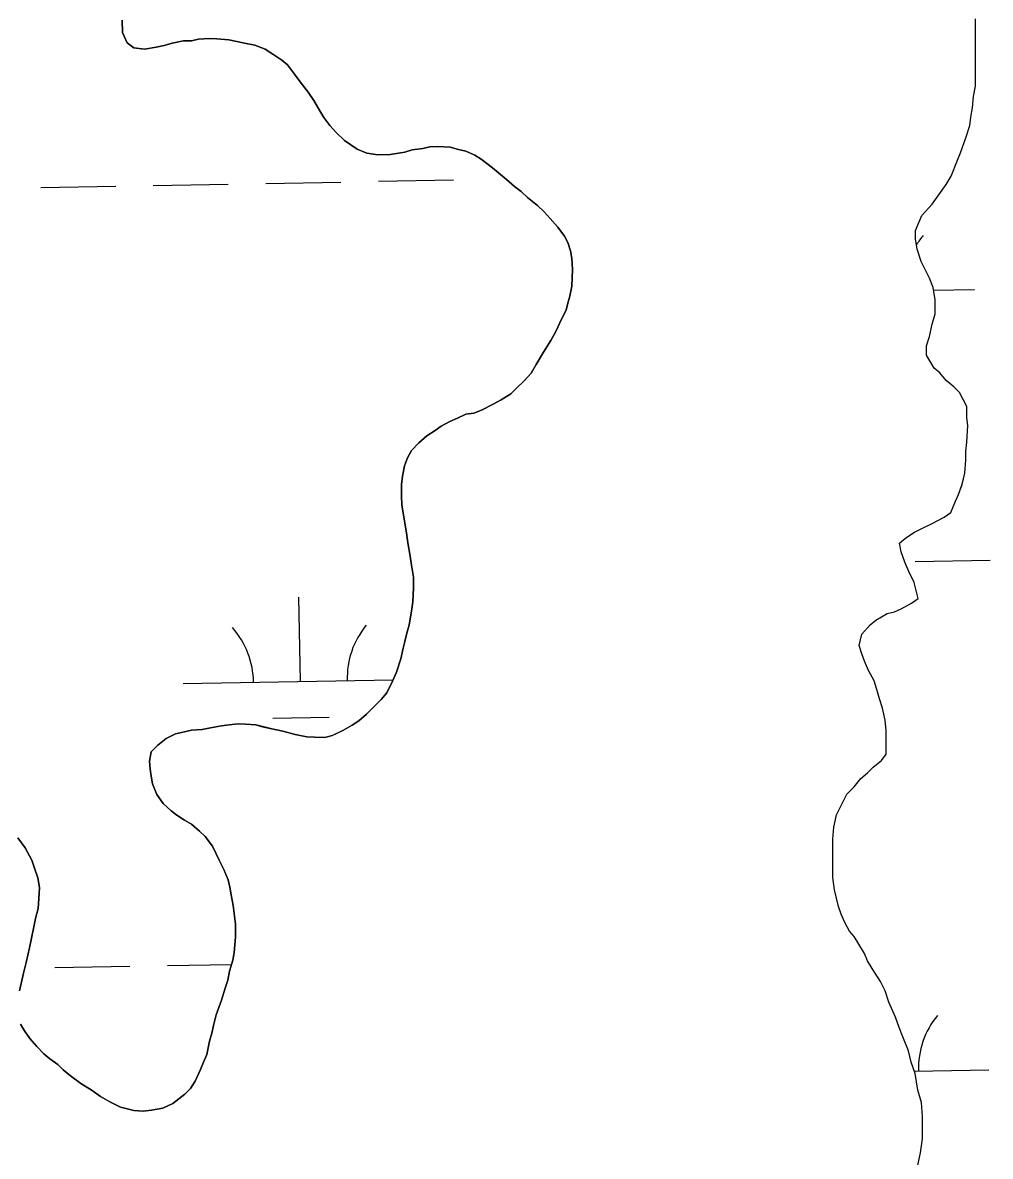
# Model space of a CAD drawing. Extents: x 3925854 to 3964121, y 224593 to 250589.
# Drawn here: x 3953962.8 to 3954375.3, y 243438.5 to 243921.8 of the extents above; entities that cross this region are included whole.
import ezdxf

# ---------------------------------------------------------------- set-up
doc = ezdxf.new("R2010")
doc.units = 0
doc.layers.add('V-TOPO-SHOR', color=7, linetype='Continuous')
doc.layers.add('V-WETL-SWMP', color=7, linetype='Continuous')

msp = doc.modelspace()

# ---------------------------------------------------------------- linework, layer by layer
at = {"layer": 'V-TOPO-SHOR'}
for points in [[(3954141.237, 243749.811), (3954144.88, 243751.84), (3954148.104, 243753.293), (3954151.731, 243754.929), (3954155.112, 243755.386), (3954158.329, 243756.641), (3954163.378, 243759.207), (3954166.814, 243761.048), (3954170.878, 243763.655), (3954173.145, 243765.939), (3954176.639, 243769.16), (3954179.539, 243772.409), (3954181.664, 243776.083), (3954184.841, 243781.297), (3954188.009, 243786.312), (3954190.143, 243790.183), (3954192.531, 243795.43), (3954194.469, 243799.309), (3954195.179, 243802.248), (3954196.088, 243805.179), (3954196.856, 243809.502), (3954197.141, 243816.613), (3954196.936, 243821.368), (3954196.275, 243824.561), (3954195.23, 243828.163), (3954193.754, 243830.795), (3954190.942, 243834.668), (3954187.726, 243838.356), (3954185.072, 243841.234), (3954182.213, 243843.921), (3954177.994, 243847.255), (3954175.332, 243849.934), (3954172.448, 243852.029), (3954169.004, 243854.937), (3954163.073, 243859.924), (3954158.276, 243863.678), (3954155.575, 243865.369), (3954151.688, 243867.106), (3954148.55, 243867.827), (3954145.028, 243868.761), (3954139.496, 243868.982), (3954136.328, 243868.912), (3954133.334, 243868.241), (3954128.758, 243867.632), (3954125.748, 243866.567), (3954119.381, 243865.636), (3954114.228, 243865.447), (3954109.511, 243866.229), (3954105.428, 243867.976), (3954100.031, 243871.556), (3954096.412, 243875.067), (3954093.758, 243877.942), (3954091.128, 243881.411), (3954089.461, 243884.248), (3954086.871, 243888.704), (3954084.438, 243892.165), (3954081.056, 243896.655), (3954078.615, 243899.917), (3954075.607, 243903.798), (3954073.317, 243905.869), (3954069.461, 243908.398), (3954066.182, 243910.507), (3954061.703, 243912.271), (3954057.379, 243913.037), (3954054.045, 243913.766), (3954050.711, 243914.493), (3954045.583, 243914.896), (3954042.226, 243915.031), (3954037.667, 243914.818), (3954034.673, 243914.147), (3954031.306, 243914.085), (3954026.518, 243913.09), (3954023.112, 243912.039), (3954019.723, 243911.386), (3954014.746, 243910.595), (3954010.218, 243911.173), (3954007.335, 243913.268), (3954005.338, 243917.7), (3954005.147, 243922.853)], [(3954308.135, 243573.712), (3954308.536, 243578.903), (3954309.736, 243584.093), (3954311.735, 243588.084), (3954314.131, 243592.875), (3954317.328, 243596.068), (3954320.124, 243599.66), (3954322.919, 243602.056), (3954325.315, 243604.45), (3954328.909, 243607.243), (3954330.908, 243610.037), (3954330.91, 243615.229), (3954330.912, 243620.019), (3954330.513, 243624.412), (3954329.319, 243629.602), (3954328.123, 243633.595), (3954326.927, 243637.589), (3954325.731, 243641.183), (3954323.337, 243645.576), (3954321.741, 243649.57), (3954320.543, 243652.764), (3954319.347, 243656.359), (3954320.547, 243661.149), (3954324.144, 243665.14), (3954326.54, 243667.135), (3954331.332, 243669.929), (3954334.525, 243670.725), (3954337.323, 243671.921), (3954341.716, 243674.315), (3954344.509, 243676.31), (3954342.916, 243683.099), (3954340.522, 243687.892), (3954338.926, 243691.885), (3954337.333, 243696.278), (3954336.534, 243699.872), (3954339.33, 243702.267), (3954342.926, 243704.661), (3954346.121, 243706.256), (3954350.514, 243708.251), (3954355.703, 243711.042), (3954358.501, 243713.039), (3954360.498, 243717.829), (3954361.698, 243720.625), (3954363.295, 243725.016), (3954364.496, 243729.806), (3954364.899, 243735.395), (3954364.899, 243738.989), (3954365.3, 243742.981), (3954365.702, 243750.167), (3954365.304, 243753.362), (3954365.307, 243758.154), (3954362.114, 243764.145), (3954359.72, 243766.541), (3954356.527, 243769.337), (3954353.733, 243772.533), (3954351.337, 243774.53), (3954348.146, 243780.121), (3954348.148, 243784.115), (3954349.346, 243788.106), (3954350.547, 243793.296), (3954351.747, 243797.687), (3954351.749, 243803.677), (3954350.952, 243808.867), (3954349.359, 243812.861), (3954347.761, 243816.056), (3954345.767, 243820.049), (3954344.171, 243825.241), (3954343.374, 243829.634), (3954343.377, 243833.228), (3954346.174, 243839.614), (3954350.567, 243844.404), (3954353.365, 243848.395), (3954356.562, 243852.786), (3954358.558, 243856.379), (3954361.356, 243863.166), (3954362.556, 243866.358), (3954364.954, 243873.146), (3954366.554, 243877.936), (3954366.953, 243881.528), (3954367.754, 243885.522), (3954368.155, 243890.314), (3954368.956, 243894.705), (3954368.956, 243898.297), (3954368.96, 243905.086), (3954368.962, 243909.876), (3954368.964, 243916.666), (3954368.966, 243920.258), (3954368.966, 243923.453)], [(3953999.876, 243461.69), (3954004.537, 243459.523), (3954010.218, 243458.108), (3954014.161, 243457.754), (3954017.74, 243458.202), (3954022.52, 243458.999), (3954026.756, 243461.006), (3954031.859, 243464.957), (3954034.333, 243467.429), (3954036.238, 243470.517), (3954038.618, 243475.565), (3954039.928, 243478.678), (3954041.249, 243481.99), (3954042.468, 243487.677), (3954043.392, 243491.003), (3954044.121, 243494.337), (3954045.29, 243498.841), (3954046.404, 243501.962), (3954047.518, 243505.081), (3954049.108, 243510.162), (3954050.238, 243513.679), (3954050.982, 243517.408), (3954052.358, 243522.1), (3954052.888, 243525.442), (3954053.546, 243531.945), (3954053.568, 243537.485), (3954052.962, 243542.06), (3954052.503, 243545.441), (3954051.698, 243550.022), (3954051.037, 243553.215), (3954050.373, 243556.406), (3954048.2, 243561.442), (3954046.738, 243564.467), (3954043.627, 243570.726), (3954040.627, 243574.803), (3954038.145, 243577.078), (3954034.708, 243580.183), (3954031.81, 243581.883), (3954028.531, 243583.995), (3954026.035, 243585.875), (3954022.598, 243588.979), (3954019.983, 243592.844), (3954018.183, 243597.27), (3954017.527, 243600.659), (3954017.054, 243603.645), (3954016.794, 243607.02), (3954017.546, 243610.946), (3954020.429, 243613.797), (3954023.907, 243616.625), (3954027.944, 243618.641), (3954031.736, 243619.476), (3954034.733, 243620.148), (3954039.3, 243620.558), (3954042.886, 243621.205), (3954047.469, 243622.012), (3954050.85, 243622.468), (3954054.627, 243622.911), (3954057.787, 243622.784), (3954062.125, 243622.411), (3954065.064, 243621.698), (3954068.983, 243620.75), (3954073.692, 243619.769), (3954078.978, 243618.37), (3954083.885, 243617.381), (3954087.241, 243617.248), (3954091.587, 243617.072), (3954094.786, 243617.932), (3954099.228, 243620.13), (3954103.273, 243622.339), (3954106.12, 243624.205), (3954109.399, 243627.042), (3954112.077, 243629.704), (3954115.586, 243633.321), (3954118.074, 243636.188), (3954120.446, 243641.04), (3954122.184, 243644.927), (3954123.997, 243650.591), (3954124.968, 243655.101), (3954125.68, 243658.04), (3954126.391, 243660.981), (3954127.546, 243665.089), (3954128.574, 243670.983), (3954129.127, 243674.918), (3954129.367, 243680.842), (3954129.35, 243685.393), (3954128.57, 243690.57), (3954127.929, 243694.353), (3954126.975, 243700.131), (3954126.352, 243704.31), (3954125.24, 243711.081), (3954124.458, 243716.256), (3954124.214, 243720.027), (3954124.214, 243724.973), (3954124.753, 243728.512), (3954125.518, 243732.833), (3954126.848, 243736.341), (3954128.554, 243739.438), (3954131.652, 243742.678), (3954135.138, 243745.703), (3954138.591, 243747.937), (3954141.237, 243749.811)], [(3953960.675, 243574.256), (3953963.866, 243569.974), (3953966.622, 243564.719), (3953967.87, 243561.305), (3953969.293, 243557.291), (3953969.916, 243553.111), (3953969.725, 243548.37), (3953969.361, 243544.231), (3953968.197, 243539.924), (3953967.462, 243536.393), (3953966.475, 243531.486), (3953965.715, 243527.361), (3953964.996, 243524.226), (3953964.275, 243521.088), (3953963.106, 243516.585), (3953961.422, 243509.134)], [(3954344.411, 243434.751), (3954345.611, 243439.94), (3954346.412, 243445.929), (3954346.416, 243455.511), (3954346.021, 243461.502), (3954344.425, 243466.691), (3954343.229, 243473.88), (3954341.636, 243478.67), (3954340.44, 243483.462), (3954338.046, 243489.453), (3954336.45, 243493.446), (3954334.855, 243497.839), (3954332.061, 243504.229), (3954330.468, 243509.021), (3954328.473, 243513.015), (3954324.881, 243518.606), (3954322.886, 243521.801), (3954321.69, 243524.996), (3954319.296, 243528.989), (3954317.301, 243532.184), (3954315.305, 243534.58), (3954313.31, 243538.175), (3954311.714, 243541.769), (3954310.518, 243544.964), (3954308.923, 243552.15), (3954308.128, 243557.342), (3954308.13, 243563.73), (3954308.133, 243569.72), (3954308.135, 243573.712)], [(3953961.838, 243494.874), (3953963.505, 243492.037), (3953965.748, 243488.781), (3953968.775, 243485.295), (3953971.814, 243482.207), (3953974.302, 243480.128), (3953977.763, 243477.615), (3953980.047, 243475.346), (3953983.113, 243472.85), (3953987.528, 243469.505), (3953992.355, 243466.544), (3953996.013, 243464.023), (3953999.876, 243461.69)]]:
    msp.add_lwpolyline(points, dxfattribs=at)
at = {"layer": 'V-WETL-SWMP'}
for p, q in [((3954066.44, 243853.331), (3954098.435, 243853.913)), ((3954114.433, 243854.204), (3954146.427, 243854.786)), ((3953970.456, 243851.586), (3954002.451, 243852.168)), ((3954018.448, 243852.459), (3954050.443, 243853.041)), ((3954351.123, 243807.757), (3954368.629, 243808.076)), ((3954343.324, 243692.165), (3954375.319, 243692.746)), ((3954081.148, 243640.96), (3954080.493, 243676.954)), ((3954031.156, 243640.051), (3954120.733, 243641.68)), ((3954069.43, 243625.313), (3954093.426, 243625.749)), ((3954024.496, 243519.839), (3954051.841, 243520.336)), ((3953976.504, 243518.966), (3954008.499, 243519.548)), ((3954342.898, 243474.878), (3954374.677, 243475.456))]:
    msp.add_line(p, q, dxfattribs=at)
for points in [[(3954005.148, 243922.852), (3954005.337, 243917.7), (3954007.335, 243913.267), (3954010.218, 243911.173), (3954014.746, 243910.595), (3954019.723, 243911.385), (3954023.113, 243912.04), (3954026.519, 243913.09), (3954031.307, 243914.085), (3954034.673, 243914.147), (3954037.667, 243914.818), (3954042.226, 243915.031), (3954045.584, 243914.896), (3954050.712, 243914.492), (3954054.046, 243913.765), (3954057.38, 243913.037), (3954061.702, 243912.27)], [(3954344.172, 243825.241), (3954343.375, 243829.633), (3954343.377, 243833.227), (3954346.174, 243839.614), (3954350.568, 243844.403), (3954353.365, 243848.395), (3954356.561, 243852.786), (3954358.559, 243856.378), (3954361.356, 243863.165), (3954362.556, 243866.359), (3954364.954, 243873.145), (3954366.553, 243877.936), (3954366.954, 243881.529), (3954367.754, 243885.522), (3954368.155, 243890.313), (3954368.956, 243894.704), (3954368.957, 243898.298), (3954368.96, 243905.086), (3954368.962, 243909.877), (3954368.965, 243916.665), (3954368.966, 243920.258), (3954368.967, 243923.452)], [(3954061.702, 243912.27), (3954066.182, 243910.507), (3954069.46, 243908.397), (3954073.316, 243905.868), (3954075.606, 243903.798), (3954078.616, 243899.918), (3954081.057, 243896.654), (3954084.438, 243892.166), (3954086.871, 243888.705), (3954089.462, 243884.248), (3954091.128, 243881.411), (3954093.759, 243877.942), (3954096.413, 243875.066), (3954100.031, 243871.557), (3954105.427, 243867.977), (3954109.511, 243866.23), (3954114.228, 243865.447), (3954119.38, 243865.636), (3954125.748, 243866.567), (3954128.759, 243867.633), (3954133.333, 243868.241), (3954136.328, 243868.912), (3954139.496, 243868.982), (3954145.027, 243868.76), (3954148.551, 243867.827), (3954151.687, 243867.107), (3954155.574, 243865.369), (3954158.276, 243863.677), (3954163.072, 243859.923), (3954169.004, 243854.937), (3954172.449, 243852.029), (3954175.332, 243849.934), (3954177.995, 243847.255), (3954182.213, 243843.92), (3954185.073, 243841.233), (3954187.727, 243838.357), (3954190.942, 243834.667), (3954193.754, 243830.795), (3954195.231, 243828.163), (3954196.274, 243824.56), (3954196.937, 243821.368), (3954197.141, 243816.612), (3954196.856, 243809.501), (3954196.089, 243805.179), (3954195.179, 243802.248), (3954194.468, 243799.309), (3954192.531, 243795.43), (3954190.144, 243790.184), (3954188.01, 243786.312), (3954184.841, 243781.296), (3954181.664, 243776.082), (3954179.538, 243772.408), (3954176.638, 243769.161), (3954173.145, 243765.938), (3954170.877, 243763.655), (3954166.815, 243761.049), (3954163.378, 243759.208), (3954158.329, 243756.641), (3954155.113, 243755.386), (3954151.731, 243754.928), (3954148.104, 243753.293), (3954144.88, 243751.84), (3954141.237, 243749.81), (3954138.59, 243747.938), (3954135.137, 243745.702), (3954131.652, 243742.677), (3954128.554, 243739.438), (3954126.847, 243736.341), (3954125.519, 243732.833), (3954124.752, 243728.511), (3954124.214, 243724.972), (3954124.213, 243720.026), (3954124.457, 243716.257), (3954125.239, 243711.082), (3954126.352, 243704.31), (3954126.975, 243700.13), (3954127.93, 243694.354), (3954128.569, 243690.57), (3954129.351, 243685.394), (3954129.366, 243680.843), (3954129.128, 243674.918), (3954128.574, 243670.983), (3954127.546, 243665.089), (3954126.391, 243660.981), (3954125.68, 243658.041), (3954124.968, 243655.102), (3954123.996, 243650.591), (3954122.185, 243644.926), (3954120.446, 243641.039), (3954118.075, 243636.188), (3954115.586, 243633.321), (3954112.077, 243629.703), (3954109.398, 243627.041), (3954106.119, 243624.205), (3954103.274, 243622.34), (3954099.228, 243620.129), (3954094.787, 243617.933), (3954091.587, 243617.072), (3954087.242, 243617.247), (3954083.884, 243617.382), (3954078.977, 243618.37)], [(3954344.411, 243434.75), (3954345.611, 243439.94), (3954346.412, 243445.929), (3954346.416, 243455.511), (3954346.02, 243461.501), (3954344.425, 243466.692), (3954343.23, 243473.879), (3954341.635, 243478.671), (3954340.439, 243483.463), (3954338.045, 243489.453), (3954336.45, 243493.446), (3954334.855, 243497.839), (3954332.062, 243504.229), (3954330.467, 243509.021), (3954328.473, 243513.014), (3954324.881, 243518.606), (3954322.886, 243521.801), (3954321.69, 243524.995), (3954319.296, 243528.989), (3954317.301, 243532.184), (3954315.305, 243534.58), (3954313.31, 243538.175), (3954311.715, 243541.769), (3954310.518, 243544.964), (3954308.924, 243552.151), (3954308.128, 243557.342), (3954308.13, 243563.73), (3954308.133, 243569.72), (3954308.134, 243573.712), (3954308.536, 243578.903), (3954309.736, 243584.093), (3954311.734, 243588.085), (3954314.131, 243592.875), (3954317.327, 243596.068), (3954320.123, 243599.66), (3954322.919, 243602.055), (3954325.316, 243604.449), (3954328.91, 243607.243), (3954330.908, 243610.037), (3954330.91, 243615.228), (3954330.912, 243620.019), (3954330.514, 243624.411), (3954329.319, 243629.602), (3954328.123, 243633.595), (3954326.926, 243637.589), (3954325.73, 243641.183), (3954323.336, 243645.576), (3954321.741, 243649.569), (3954320.544, 243652.764), (3954319.348, 243656.358), (3954320.548, 243661.148), (3954324.143, 243665.14), (3954326.539, 243667.135), (3954331.332, 243669.928), (3954334.526, 243670.725), (3954337.322, 243671.922), (3954341.715, 243674.316), (3954344.51, 243676.311), (3954342.916, 243683.099), (3954340.522, 243687.892), (3954338.927, 243691.885), (3954337.332, 243696.278), (3954336.535, 243699.872), (3954339.33, 243702.266), (3954342.925, 243704.66), (3954346.12, 243706.256), (3954350.513, 243708.251), (3954355.704, 243711.043), (3954358.5, 243713.039), (3954360.498, 243717.829), (3954361.697, 243720.624), (3954363.296, 243725.015), (3954364.496, 243729.806), (3954364.898, 243735.395), (3954364.899, 243738.989), (3954365.3, 243742.981), (3954365.702, 243750.168), (3954365.304, 243753.363), (3954365.306, 243758.154), (3954362.114, 243764.144), (3954359.72, 243766.541), (3954356.527, 243769.337), (3954353.733, 243772.533), (3954351.338, 243774.53), (3954348.146, 243780.121), (3954348.148, 243784.114), (3954349.347, 243788.106), (3954350.547, 243793.296), (3954351.747, 243797.688), (3954351.749, 243803.677), (3954350.953, 243808.868), (3954349.358, 243812.861), (3954347.762, 243816.056), (3954345.767, 243820.05), (3954344.172, 243825.241)], [(3954078.977, 243618.37), (3954073.692, 243619.77), (3954068.983, 243620.75), (3954065.064, 243621.699), (3954062.125, 243622.411), (3954057.788, 243622.783), (3954054.627, 243622.91), (3954050.85, 243622.468), (3954047.469, 243622.011), (3954042.886, 243621.205), (3954039.299, 243620.558), (3954034.732, 243620.148), (3954031.737, 243619.477), (3954027.944, 243618.64), (3954023.907, 243616.626), (3954020.43, 243613.798), (3954017.545, 243610.946), (3954016.794, 243607.02), (3954017.054, 243603.646), (3954017.528, 243600.659), (3954018.183, 243597.269), (3954019.984, 243592.845), (3954022.598, 243588.98), (3954026.035, 243585.875), (3954028.531, 243583.994), (3954031.81, 243581.884), (3954034.709, 243580.184), (3954038.145, 243577.079), (3954040.626, 243574.803), (3954043.628, 243570.725), (3954046.739, 243564.467), (3954048.201, 243561.441), (3954050.373, 243556.407), (3954051.036, 243553.215), (3954051.699, 243550.023), (3954052.504, 243545.44), (3954052.962, 243542.059), (3954053.569, 243537.484), (3954053.545, 243531.945), (3954052.888, 243525.443), (3954052.358, 243522.1), (3954050.982, 243517.407), (3954050.239, 243513.678), (3954049.108, 243510.163), (3954047.519, 243505.082), (3954046.405, 243501.962), (3954045.29, 243498.841), (3954044.12, 243494.338), (3954043.392, 243491.003), (3954042.467, 243487.677), (3954041.25, 243481.989), (3954039.929, 243478.678), (3954038.617, 243475.566), (3954036.238, 243470.517), (3954034.334, 243467.428), (3954031.86, 243464.956), (3954026.755, 243461.006), (3954022.52, 243459), (3954017.74, 243458.203), (3954014.16, 243457.753), (3954010.218, 243458.109), (3954004.537, 243459.524), (3953999.876, 243461.69), (3953996.013, 243464.022), (3953992.355, 243466.543), (3953987.528, 243469.506), (3953983.112, 243472.849), (3953980.047, 243475.347), (3953977.764, 243477.615), (3953974.303, 243480.128), (3953971.815, 243482.206), (3953968.774, 243485.296), (3953965.748, 243488.781), (3953963.505, 243492.037), (3953961.838, 243494.873)], [(3953961.422, 243509.135), (3953963.106, 243516.585), (3953964.276, 243521.089), (3953964.996, 243524.225), (3953965.715, 243527.362), (3953966.475, 243531.486), (3953967.463, 243536.393), (3953968.198, 243539.924), (3953969.361, 243544.23), (3953969.725, 243548.37), (3953969.915, 243553.111), (3953969.292, 243557.291), (3953967.87, 243561.305), (3953966.623, 243564.718), (3953963.866, 243569.973), (3953960.675, 243574.256)]]:
    msp.add_lwpolyline(points, dxfattribs=at)
for centre, start, end in [((3954373.863, 243808.646), 140.26988, 148.42473), ((3954136.373, 243642.439), 140.26988, 181.81353), ((3954025.905, 243640.43), 0.26988, 41.81354), ((3954379.911, 243476.026), 140.26988, 181.81353)]:
    msp.add_arc(centre, 35.246, start, end, dxfattribs=at)

doc.saveas('drawing.dxf')
